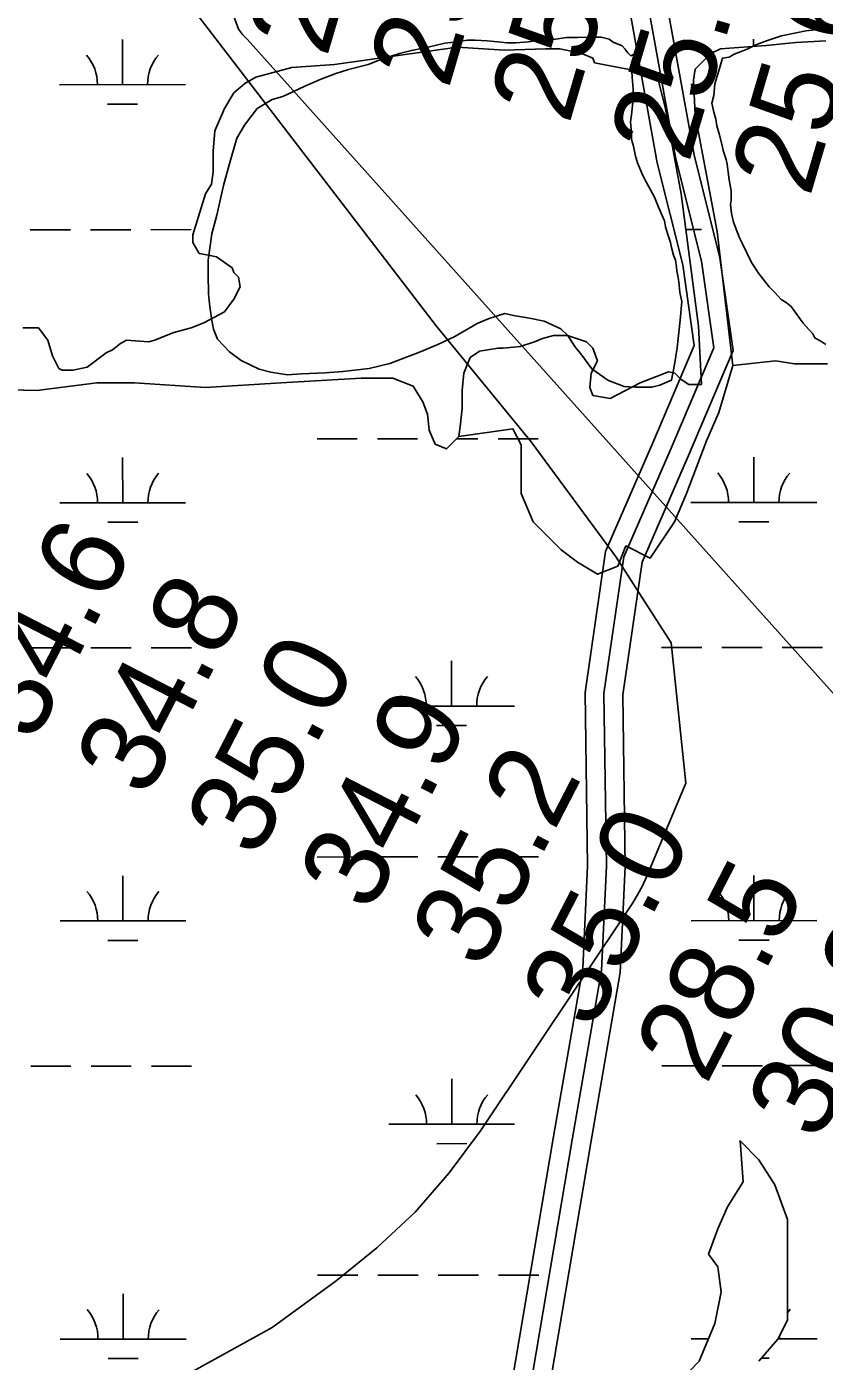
# Model space of a CAD drawing. Extents: x 3279314 to 3317160, y 734079 to 759431.
# Drawn here: x 3307190 to 3307824, y 742318 to 743379 of the extents above; entities that cross this region are included whole.
import ezdxf

# ---------------------------------------------------------------- set-up
doc = ezdxf.new("R2010")
doc.units = 0
for name, color, linetype in [('V-RIVR-RANG', 7, 'Continuous'), ('V-ROAD-CNTR', 7, 'Continuous'), ('V-SITE-VEGE', 7, 'Continuous'), ('V-TOPO-MAJR', 7, 'Continuous'), ('V-TOPO-MINR', 7, 'Continuous'), ('V-TOPO-SHOR', 7, 'Continuous'), ('V-WETL-SWMP', 7, 'Continuous')]:
    doc.layers.add(name, color=color, linetype=linetype)

msp = doc.modelspace()

# ---------------------------------------------------------------- linework, layer by layer
at = {"layer": 'V-ROAD-CNTR'}
for points in [[(3307667.7, 743485.5), (3307705.8, 743274.3), (3307726.2, 743192.8), (3307736, 743123.9), (3307701.5, 743042.4), (3307664.5, 742957.7), (3307648.7, 742848.9), (3307650.7, 742711.5), (3307646.8, 742628.7), (3307623.4, 742494), (3307571.7, 742188.4), (3307520.3, 742059), (3307438.9, 741912.5), (3307363.8, 741814), (3307229.9, 741673.4)], [(3307667.7, 743485.5), (3307705.8, 743274.3), (3307726.2, 743192.8), (3307736, 743123.9), (3307701.5, 743042.4), (3307664.5, 742957.7), (3307648.7, 742848.9), (3307650.7, 742711.5), (3307646.8, 742628.7), (3307623.4, 742494), (3307571.7, 742188.4), (3307520.3, 742059), (3307438.9, 741912.5), (3307363.8, 741814), (3307229.9, 741673.4)], [(3307682.4, 743488.5), (3307720.5, 743277.5), (3307741, 743195.7), (3307751.4, 743121.9), (3307715.2, 743036.5), (3307679, 742953.5), (3307663.7, 742847.9), (3307665.7, 742711.2), (3307661.7, 742627.1), (3307638.2, 742491.5), (3307586.2, 742184.4), (3307533.9, 742052.6), (3307451.5, 741904.2), (3307375.2, 741804.3), (3307241.6, 741664)], [(3307653, 743482.4), (3307691.1, 743271.2), (3307711.5, 743189.9), (3307720.5, 743125.9), (3307687.7, 743048.3), (3307649.9, 742961.9), (3307633.7, 742849.9), (3307635.7, 742711.7), (3307631.9, 742630.4), (3307608.6, 742496.6), (3307557.2, 742192.5), (3307506.7, 742065.4), (3307426.4, 741920.7), (3307352.4, 741823.8), (3307218.2, 741682.9)]]:
    msp.add_lwpolyline(points, dxfattribs=at)
at = {"layer": 'V-SITE-VEGE'}
for points in [[(3307826.5, 743111.2), (3307800.2, 743111.2), (3307785.2, 743113.7), (3307751.3, 743109.9), (3307740, 743072.4), (3307730.4, 743049.9), (3307714.4, 743008.1), (3307704.7, 742985.6), (3307685.5, 742956.7), (3307666.2, 742966.4), (3307659.8, 742950.3), (3307643.7, 742943.9), (3307627.7, 742953.5), (3307614.8, 742963.2), (3307592.4, 742985.6), (3307582.8, 743008.1), (3307582.8, 743046.7), (3307576.3, 743059.5), (3307533.4, 743053.5), (3307523.4, 743043.5), (3307514.6, 743047.3), (3307509.6, 743058.5), (3307508.3, 743071.1), (3307504.6, 743081.1), (3307497.1, 743093.6), (3307480.8, 743099.9), (3307455.7, 743099.9), (3307391.9, 743096.2), (3307331.7, 743092.4), (3307275.4, 743096.2), (3307245.3, 743096.2), (3307197.7, 743089.9), (3307153.9, 743091.1)], [(3307724.4, 742317.7), (3307736.9, 742347.8), (3307742, 742372.9), (3307739.4, 742392.9), (3307731.9, 742402.9), (3307739.4, 742423), (3307747, 742440.5), (3307759.5, 742460.6), (3307757, 742493.2), (3307772, 742478.1), (3307784.5, 742458.1), (3307794.6, 742430.5), (3307794.6, 742350.3), (3307787, 742335.2), (3307772, 742317.7)]]:
    msp.add_lwpolyline(points, dxfattribs=at)
at = {"layer": 'V-TOPO-MAJR'}
msp.add_lwpolyline([(3307308.5, 743513.1), (3307358, 743377.6), (3307361.3, 743373.3), (3307365, 743369.5), (3307994.5, 742666.4), (3308021.6, 742520.9), (3308022, 742324), (3307987.5, 742276.6), (3307951.4, 742230.3), (3307914.1, 742184.9), (3307623.2, 741843), (3307621.5, 741840.9), (3307619.7, 741838.9), (3307618, 741836.9), (3307616.2, 741834.9), (3306999.5, 741129.8)], dxfattribs=at)
at = {"layer": 'V-TOPO-MINR'}
msp.add_lwpolyline([(3307288.3, 743437.3), (3307515.2, 743141.4), (3307590.8, 743049.3), (3307658.4, 742957.4), (3307702.2, 742889.4), (3307713.9, 742777.6), (3307682.7, 742703.6), (3307679.3, 742696), (3307675.4, 742688.8), (3307671.1, 742681.7), (3307550.6, 742501.1), (3307525.6, 742467.7), (3307498.5, 742436.3), (3307468.2, 742407.9), (3307435.7, 742381.6), (3307384.9, 742344.6), (3307141.7, 742210.4), (3305248.8, 741822.8)], dxfattribs=at)
at = {"layer": 'V-TOPO-SHOR'}
for points in [[(3307825.2, 743126.5), (3307822, 743128.8), (3307816.5, 743131.9), (3307814.9, 743135.1), (3307811.8, 743138.2), (3307809.4, 743141.3), (3307807.1, 743143.6), (3307801.5, 743151.4), (3307797.6, 743156.9), (3307793.6, 743160), (3307789.7, 743162.3), (3307785, 743167.7), (3307780.2, 743172.4), (3307771.6, 743183.3), (3307766, 743191.9), (3307758.9, 743206.7), (3307756.5, 743211.4), (3307751.7, 743223.9), (3307750.1, 743230.9), (3307749.3, 743237.9), (3307750, 743241.1), (3307750, 743248.9), (3307748.3, 743257.5), (3307747.5, 743263.7), (3307746.7, 743270), (3307745.9, 743273.9), (3307743.5, 743280.9), (3307742.7, 743284.9), (3307740.3, 743294.2), (3307738.6, 743300.5), (3307737.8, 743306), (3307736.2, 743311.4), (3307734.6, 743318.5), (3307736.1, 743324.7), (3307736.8, 743334.1), (3307739.9, 743343.5), (3307743, 743354.5), (3307748.4, 743355.3), (3307752.3, 743357.7), (3307762.5, 743361.7), (3307769.5, 743364.9), (3307778.1, 743368.1), (3307782.8, 743369.7), (3307789.8, 743372.1), (3307801.5, 743374.5), (3307809.4, 743376.1), (3307824.2, 743377.8)], [(3307671, 743348.5), (3307671, 743343.8), (3307671.1, 743339.2), (3307671.9, 743329.8), (3307672, 743321.9), (3307670.5, 743309.4), (3307669.7, 743303.9), (3307670.6, 743294.5), (3307670.6, 743289.8), (3307672.2, 743284.4), (3307673.8, 743276.5), (3307675.4, 743271.1), (3307679.4, 743261.7), (3307682.6, 743255.5), (3307688.9, 743243.8), (3307692.1, 743236), (3307696.9, 743225), (3307697.7, 743220.3), (3307699.3, 743214.9), (3307701.7, 743207.9), (3307702.5, 743203.9), (3307704.1, 743197.7), (3307705.7, 743193.8), (3307706.5, 743188.3), (3307706.6, 743185.2), (3307707.4, 743181.3), (3307708.2, 743176.6), (3307709, 743168), (3307710.6, 743160.9), (3307709.2, 743146.1), (3307707, 743124.1), (3307704.7, 743110.8), (3307702.5, 743098.3), (3307693.1, 743094.3), (3307686.9, 743092.7), (3307673.5, 743092.6), (3307664.9, 743093.3), (3307652.4, 743097.9), (3307649.2, 743100.2), (3307639, 743107.2), (3307631.1, 743118.1), (3307625.6, 743125.1), (3307620, 743133.7), (3307614.5, 743139.1), (3307601.2, 743145.3), (3307589.4, 743147.6), (3307576.9, 743149.8), (3307569.8, 743151.4), (3307557.3, 743147.4), (3307547.9, 743143.4), (3307530, 743133.1), (3307516.7, 743126.7), (3307501.9, 743120.4), (3307478.5, 743111.6), (3307462.1, 743107.6), (3307441, 743105.1), (3307426.9, 743104.2), (3307408.1, 743103.3), (3307397.1, 743102.4), (3307383.8, 743104.7), (3307374.4, 743107), (3307360.3, 743113.9), (3307350.8, 743120.9), (3307341.4, 743131), (3307338.2, 743138.8), (3307336.6, 743147.4), (3307334.9, 743159.1), (3307334.1, 743167), (3307334, 743182.6), (3307333.9, 743193.6), (3307336.9, 743214.7), (3307340.7, 743229.6), (3307346, 743253.1), (3307350.6, 743269.6), (3307356.7, 743290.8), (3307362.9, 743301), (3307373, 743314.4), (3307384.7, 743321.5), (3307393.3, 743323.9), (3307410.4, 743331.9), (3307422.9, 743337.4), (3307435.4, 743342.2), (3307445.6, 743345.4), (3307461.2, 743349.4), (3307471.3, 743353.4), (3307486.2, 743358.2), (3307495.6, 743360.6), (3307508.9, 743363.1), (3307522.1, 743366.3), (3307529.2, 743367.1), (3307540.1, 743368.8), (3307546.4, 743368.8), (3307555.8, 743368.1), (3307564.4, 743367.4), (3307571.5, 743366.6), (3307578.5, 743366.7), (3307588.7, 743367.5), (3307595.7, 743368.4), (3307608.2, 743369.2), (3307619.2, 743370.9), (3307627.8, 743370.9)], [(3307627.8, 743370.9), (3307637.2, 743371), (3307642.7, 743371.1), (3307646.6, 743371.1), (3307649.7, 743370.3), (3307652.8, 743369.6), (3307656, 743367.2), (3307663.1, 743364.1), (3307665.4, 743361.8), (3307667.8, 743358.7), (3307670.2, 743356.4), (3307673.3, 743358), (3307671, 743348.5)]]:
    msp.add_lwpolyline(points, dxfattribs=at)
at = {"layer": 'V-WETL-SWMP'}
for p, q in [((3307265.8, 743333.4), (3307265.8, 743369.4)), ((3307767.7, 743363.7), (3307767.7, 743369.6)), ((3307777.6, 743364.4), (3307801.4, 743366.9)), ((3307777.6, 743364.4), (3307801.4, 743366.9)), ((3307801.4, 743366.9), (3307825.2, 743368.2)), ((3307801.4, 743366.9), (3307825.2, 743368.2)), ((3307434.4, 743349.4), (3307532.1, 743363.2)), ((3307434.4, 743349.4), (3307532.1, 743363.2)), ((3307532.1, 743363.2), (3307569.7, 743360.7)), ((3307532.1, 743363.2), (3307569.7, 743360.7)), ((3307569.7, 743360.7), (3307602.3, 743361.9)), ((3307569.7, 743360.7), (3307602.3, 743361.9)), ((3307602.3, 743361.9), (3307613.6, 743361.9)), ((3307602.3, 743361.9), (3307613.6, 743361.9)), ((3307613.6, 743361.9), (3307631.1, 743358.1)), ((3307613.6, 743361.9), (3307631.1, 743358.1)), ((3307631.1, 743358.1), (3307639.9, 743354.4)), ((3307631.1, 743358.1), (3307639.9, 743354.4)), ((3307721.3, 743345.6), (3307733.8, 743358.2)), ((3307721.3, 743345.6), (3307733.8, 743358.2)), ((3307733.8, 743358.2), (3307741.3, 743361.9)), ((3307733.8, 743358.2), (3307741.3, 743361.9)), ((3307741.3, 743361.9), (3307777.6, 743364.4)), ((3307741.3, 743361.9), (3307777.6, 743364.4)), ((3307371.8, 743339.3), (3307400.6, 743346.9)), ((3307371.8, 743339.3), (3307400.6, 743346.9)), ((3307400.6, 743346.9), (3307434.4, 743349.4)), ((3307400.6, 743346.9), (3307434.4, 743349.4)), ((3307639.9, 743354.4), (3307641.1, 743350.6)), ((3307639.9, 743354.4), (3307641.1, 743350.6)), ((3307641.1, 743350.6), (3307667.4, 743345.6)), ((3307641.1, 743350.6), (3307667.4, 743345.6)), ((3307667.4, 743345.6), (3307683.7, 743344.4)), ((3307667.4, 743345.6), (3307683.7, 743344.4)), ((3307720, 743336.8), (3307721.3, 743345.6)), ((3307720, 743336.8), (3307721.3, 743345.6)), ((3307354.3, 743326.8), (3307363, 743334.3)), ((3307354.3, 743326.8), (3307363, 743334.3)), ((3307363, 743334.3), (3307371.8, 743339.3)), ((3307363, 743334.3), (3307371.8, 743339.3)), ((3307683.7, 743344.4), (3307691.2, 743339.3)), ((3307683.7, 743344.4), (3307691.2, 743339.3)), ((3307691.2, 743339.3), (3307697.5, 743315.5)), ((3307691.2, 743339.3), (3307697.5, 743315.5)), ((3307721.3, 743309.3), (3307720, 743336.8)), ((3307721.3, 743309.3), (3307720, 743336.8)), ((3307215.8, 743333.3), (3307315.8, 743333.4)), ((3307346.8, 743314.3), (3307354.3, 743326.8)), ((3307346.8, 743314.3), (3307354.3, 743326.8)), ((3307717.7, 743333.6), (3307720.2, 743333.6)), ((3307253.8, 743317.9), (3307277.8, 743317.9)), ((3307339.2, 743296.7), (3307346.8, 743314.3)), ((3307339.2, 743296.7), (3307346.8, 743314.3)), ((3307697.5, 743315.5), (3307710, 743246.6)), ((3307697.5, 743315.5), (3307710, 743246.6)), ((3307738.8, 743216.5), (3307721.3, 743309.3)), ((3307738.8, 743216.5), (3307721.3, 743309.3)), ((3307338, 743280.4), (3307339.2, 743296.7)), ((3307338, 743280.4), (3307339.2, 743296.7)), ((3307338, 743264.1), (3307338, 743280.4)), ((3307338, 743264.1), (3307338, 743280.4)), ((3307336.7, 743254.1), (3307338, 743264.1)), ((3307336.7, 743254.1), (3307338, 743264.1)), ((3307331.7, 743246.6), (3307336.7, 743254.1)), ((3307331.7, 743246.6), (3307336.7, 743254.1)), ((3307321.7, 743214), (3307331.7, 743246.6)), ((3307321.7, 743214), (3307331.7, 743246.6)), ((3307710, 743246.6), (3307723.8, 743141.3)), ((3307710, 743246.6), (3307723.8, 743141.3)), ((3307192.4, 743217.9), (3307224.4, 743217.9)), ((3307240.4, 743217.9), (3307272.4, 743217.9)), ((3307288.4, 743217.9), (3307320.4, 743218)), ((3307713.7, 743218.2), (3307726.4, 743218.2)), ((3307321.7, 743207.7), (3307321.7, 743214)), ((3307321.7, 743207.7), (3307321.7, 743214)), ((3307326.7, 743198.9), (3307321.7, 743207.7)), ((3307326.7, 743198.9), (3307321.7, 743207.7)), ((3307751.3, 743109.9), (3307738.8, 743216.5)), ((3307751.3, 743109.9), (3307738.8, 743216.5)), ((3307334.2, 743197.7), (3307326.7, 743198.9)), ((3307334.2, 743197.7), (3307326.7, 743198.9)), ((3307340.5, 743196.4), (3307334.2, 743197.7)), ((3307340.5, 743196.4), (3307334.2, 743197.7)), ((3307353, 743187.7), (3307340.5, 743196.4)), ((3307353, 743187.7), (3307340.5, 743196.4)), ((3307354.3, 743183.9), (3307353, 743187.7)), ((3307354.3, 743183.9), (3307353, 743187.7)), ((3307358, 743180.1), (3307354.3, 743183.9)), ((3307358, 743180.1), (3307354.3, 743183.9)), ((3307359.3, 743172.6), (3307358, 743180.1)), ((3307359.3, 743172.6), (3307358, 743180.1)), ((3307354.3, 743162.6), (3307359.3, 743172.6)), ((3307354.3, 743162.6), (3307359.3, 743172.6)), ((3307346.8, 743152.6), (3307354.3, 743162.6)), ((3307346.8, 743152.6), (3307354.3, 743162.6)), ((3307320.5, 743140), (3307330.5, 743143.8)), ((3307320.5, 743140), (3307330.5, 743143.8)), ((3307330.5, 743143.8), (3307346.8, 743152.6)), ((3307330.5, 743143.8), (3307346.8, 743152.6)), ((3307186.4, 743140), (3307199, 743140)), ((3307186.4, 743140), (3307199, 743140)), ((3307199, 743140), (3307206.5, 743130)), ((3307199, 743140), (3307206.5, 743130)), ((3307291.6, 743130), (3307300.4, 743133.8)), ((3307291.6, 743130), (3307300.4, 743133.8)), ((3307300.4, 743133.8), (3307306.7, 743136.3)), ((3307300.4, 743133.8), (3307306.7, 743136.3)), ((3307306.7, 743136.3), (3307320.5, 743140)), ((3307306.7, 743136.3), (3307320.5, 743140)), ((3307608.5, 743133.8), (3307599.8, 743131.3)), ((3307608.5, 743133.8), (3307599.8, 743131.3)), ((3307619.8, 743133.8), (3307608.5, 743133.8)), ((3307619.8, 743133.8), (3307608.5, 743133.8)), ((3307634.9, 743128.7), (3307619.8, 743133.8)), ((3307634.9, 743128.7), (3307619.8, 743133.8)), ((3307723.8, 743141.3), (3307726.3, 743094.9)), ((3307723.8, 743141.3), (3307726.3, 743094.9)), ((3307206.5, 743130), (3307210.2, 743117.5)), ((3307206.5, 743130), (3307210.2, 743117.5)), ((3307252.8, 743120), (3307257.8, 743122.5)), ((3307252.8, 743120), (3307257.8, 743122.5)), ((3307257.8, 743122.5), (3307264.1, 743127.5)), ((3307257.8, 743122.5), (3307264.1, 743127.5)), ((3307264.1, 743127.5), (3307269.1, 743130)), ((3307264.1, 743127.5), (3307269.1, 743130)), ((3307269.1, 743130), (3307286.6, 743128.7)), ((3307269.1, 743130), (3307286.6, 743128.7)), ((3307286.6, 743128.7), (3307291.6, 743130)), ((3307286.6, 743128.7), (3307291.6, 743130)), ((3307564.7, 743123.7), (3307549.7, 743121.2)), ((3307564.7, 743123.7), (3307549.7, 743121.2)), ((3307568.5, 743123.7), (3307564.7, 743123.7)), ((3307568.5, 743123.7), (3307564.7, 743123.7)), ((3307582.2, 743125), (3307568.5, 743123.7)), ((3307582.2, 743125), (3307568.5, 743123.7)), ((3307593.5, 743128.7), (3307582.2, 743125)), ((3307593.5, 743128.7), (3307582.2, 743125)), ((3307599.8, 743131.3), (3307593.5, 743128.7)), ((3307599.8, 743131.3), (3307593.5, 743128.7)), ((3307639.9, 743123.7), (3307634.9, 743128.7)), ((3307639.9, 743123.7), (3307634.9, 743128.7)), ((3307643.6, 743113.7), (3307639.9, 743123.7)), ((3307643.6, 743113.7), (3307639.9, 743123.7)), ((3307210.2, 743117.5), (3307215.2, 743107.4)), ((3307210.2, 743117.5), (3307215.2, 743107.4)), ((3307237.8, 743108.7), (3307252.8, 743120)), ((3307237.8, 743108.7), (3307252.8, 743120)), ((3307542.2, 743116.2), (3307537.2, 743103.7)), ((3307542.2, 743116.2), (3307537.2, 743103.7)), ((3307549.7, 743121.2), (3307542.2, 743116.2)), ((3307549.7, 743121.2), (3307542.2, 743116.2)), ((3307638.6, 743103.7), (3307643.6, 743113.7)), ((3307638.6, 743103.7), (3307643.6, 743113.7)), ((3307785.2, 743113.7), (3307751.3, 743109.9)), ((3307785.2, 743113.7), (3307751.3, 743109.9)), ((3307800.2, 743111.2), (3307785.2, 743113.7)), ((3307800.2, 743111.2), (3307785.2, 743113.7)), ((3307215.2, 743107.4), (3307217.7, 743106.2)), ((3307215.2, 743107.4), (3307217.7, 743106.2)), ((3307217.7, 743106.2), (3307226.5, 743106.2)), ((3307217.7, 743106.2), (3307226.5, 743106.2)), ((3307226.5, 743106.2), (3307237.8, 743108.7)), ((3307226.5, 743106.2), (3307237.8, 743108.7)), ((3307537.2, 743103.7), (3307535.9, 743089.9)), ((3307537.2, 743103.7), (3307535.9, 743089.9)), ((3307637.4, 743092.4), (3307638.6, 743103.7)), ((3307637.4, 743092.4), (3307638.6, 743103.7)), ((3307700, 743104.9), (3307677.4, 743096.2)), ((3307700, 743104.9), (3307677.4, 743096.2)), ((3307705, 743103.7), (3307700, 743104.9)), ((3307705, 743103.7), (3307700, 743104.9)), ((3307710, 743098.7), (3307705, 743103.7)), ((3307710, 743098.7), (3307705, 743103.7)), ((3307826.5, 743111.2), (3307800.2, 743111.2)), ((3307826.5, 743111.2), (3307800.2, 743111.2)), ((3307197.7, 743089.9), (3307153.9, 743091.1)), ((3307197.7, 743089.9), (3307153.9, 743091.1)), ((3307245.3, 743096.2), (3307197.7, 743089.9)), ((3307245.3, 743096.2), (3307197.7, 743089.9)), ((3307275.4, 743096.2), (3307245.3, 743096.2)), ((3307275.4, 743096.2), (3307245.3, 743096.2)), ((3307331.7, 743092.4), (3307275.4, 743096.2)), ((3307331.7, 743092.4), (3307275.4, 743096.2)), ((3307391.9, 743096.2), (3307331.7, 743092.4)), ((3307391.9, 743096.2), (3307331.7, 743092.4)), ((3307455.7, 743099.9), (3307391.9, 743096.2)), ((3307455.7, 743099.9), (3307391.9, 743096.2)), ((3307480.8, 743099.9), (3307455.7, 743099.9)), ((3307480.8, 743099.9), (3307455.7, 743099.9)), ((3307497.1, 743093.6), (3307480.8, 743099.9)), ((3307497.1, 743093.6), (3307480.8, 743099.9)), ((3307504.6, 743081.1), (3307497.1, 743093.6)), ((3307504.6, 743081.1), (3307497.1, 743093.6)), ((3307639.9, 743086.1), (3307637.4, 743092.4)), ((3307639.9, 743086.1), (3307637.4, 743092.4)), ((3307677.4, 743096.2), (3307653.6, 743083.6)), ((3307677.4, 743096.2), (3307653.6, 743083.6)), ((3307716.3, 743094.9), (3307710, 743098.7)), ((3307716.3, 743094.9), (3307710, 743098.7)), ((3307726.3, 743094.9), (3307716.3, 743094.9)), ((3307726.3, 743094.9), (3307716.3, 743094.9)), ((3307508.3, 743071.1), (3307504.6, 743081.1)), ((3307508.3, 743071.1), (3307504.6, 743081.1)), ((3307535.9, 743089.9), (3307535.9, 743076.1)), ((3307535.9, 743089.9), (3307535.9, 743076.1)), ((3307653.6, 743083.6), (3307639.9, 743086.1)), ((3307653.6, 743083.6), (3307639.9, 743086.1)), ((3307509.6, 743058.5), (3307508.3, 743071.1)), ((3307509.6, 743058.5), (3307508.3, 743071.1)), ((3307535.9, 743076.1), (3307534.6, 743063.6)), ((3307535.9, 743076.1), (3307534.6, 743063.6)), ((3307514.6, 743047.3), (3307509.6, 743058.5)), ((3307514.6, 743047.3), (3307509.6, 743058.5)), ((3307534.6, 743063.6), (3307533.4, 743053.5)), ((3307534.6, 743063.6), (3307533.4, 743053.5)), ((3307420.5, 743051.5), (3307452.5, 743051.5)), ((3307468.5, 743051.5), (3307500.5, 743051.6)), ((3307533.4, 743053.5), (3307523.4, 743043.5)), ((3307533.4, 743053.5), (3307523.4, 743043.5)), ((3307531.4, 743051.6), (3307548.5, 743051.6)), ((3307564.5, 743051.6), (3307596.5, 743051.6)), ((3307523.4, 743043.5), (3307514.6, 743047.3)), ((3307523.4, 743043.5), (3307514.6, 743047.3)), ((3307266, 743000.7), (3307265.9, 743036.7)), ((3307767.9, 743000.9), (3307767.9, 743036.9)), ((3307216, 743000.7), (3307316, 743000.7)), ((3307717.9, 743000.9), (3307817.9, 743001)), ((3307254, 742985.3), (3307278, 742985.3)), ((3307755.9, 742985.5), (3307779.9, 742985.5)), ((3307192.6, 742885.2), (3307224.6, 742885.2)), ((3307240.6, 742885.2), (3307272.6, 742885.3)), ((3307288.6, 742885.3), (3307320.6, 742885.3)), ((3307694.5, 742885.5), (3307726.5, 742885.5)), ((3307742.5, 742885.5), (3307774.5, 742885.5)), ((3307790.5, 742885.5), (3307822.5, 742885.5)), ((3307527.5, 742839), (3307527.5, 742875)), ((3307477.5, 742838.9), (3307577.5, 742839)), ((3307515.5, 742823.5), (3307539.5, 742823.5)), ((3307420.7, 742718.8), (3307452.7, 742718.9)), ((3307468.7, 742718.9), (3307500.7, 742718.9)), ((3307516.7, 742718.9), (3307548.7, 742718.9)), ((3307564.7, 742718.9), (3307596.7, 742718.9)), ((3307266.1, 742668), (3307266.1, 742704)), ((3307768, 742668.3), (3307768, 742704.3)), ((3307216.1, 742668), (3307316.1, 742668)), ((3307718, 742668.2), (3307818, 742668.3)), ((3307254.1, 742652.6), (3307278.1, 742652.6)), ((3307756, 742652.8), (3307780, 742652.8)), ((3307192.8, 742552.5), (3307224.8, 742552.6)), ((3307240.8, 742552.6), (3307272.8, 742552.6)), ((3307288.8, 742552.6), (3307320.8, 742552.6)), ((3307694.7, 742552.8), (3307726.7, 742552.8)), ((3307742.7, 742552.8), (3307774.7, 742552.8)), ((3307790.7, 742552.9), (3307822.7, 742552.9)), ((3307527.7, 742506.3), (3307527.6, 742542.3)), ((3307477.7, 742506.3), (3307577.7, 742506.3)), ((3307515.7, 742490.8), (3307539.7, 742490.9)), ((3307759.5, 742460.6), (3307757, 742493.2)), ((3307757, 742493.2), (3307772, 742478.1)), ((3307759.5, 742460.6), (3307757, 742493.2)), ((3307757, 742493.2), (3307772, 742478.1)), ((3307772, 742478.1), (3307784.5, 742458.1)), ((3307772, 742478.1), (3307784.5, 742458.1)), ((3307747, 742440.5), (3307759.5, 742460.6)), ((3307747, 742440.5), (3307759.5, 742460.6)), ((3307784.5, 742458.1), (3307794.6, 742430.5)), ((3307784.5, 742458.1), (3307794.6, 742430.5)), ((3307739.4, 742423), (3307747, 742440.5)), ((3307739.4, 742423), (3307747, 742440.5)), ((3307731.9, 742402.9), (3307739.4, 742423)), ((3307731.9, 742402.9), (3307739.4, 742423)), ((3307794.6, 742430.5), (3307794.6, 742350.3)), ((3307794.6, 742430.5), (3307794.6, 742350.3)), ((3307739.4, 742392.9), (3307731.9, 742402.9)), ((3307739.4, 742392.9), (3307731.9, 742402.9)), ((3307742, 742372.8), (3307739.4, 742392.9)), ((3307742, 742372.8), (3307739.4, 742392.9)), ((3307420.9, 742386.2), (3307452.9, 742386.2)), ((3307468.9, 742386.2), (3307500.9, 742386.2)), ((3307516.9, 742386.2), (3307548.9, 742386.2)), ((3307564.9, 742386.2), (3307596.9, 742386.3)), ((3307266.3, 742335.3), (3307266.3, 742371.3)), ((3307736.9, 742347.8), (3307742, 742372.8)), ((3307736.9, 742347.8), (3307742, 742372.8)), ((3307724.4, 742317.7), (3307736.9, 742347.8)), ((3307724.4, 742317.7), (3307736.9, 742347.8)), ((3307794.6, 742350.3), (3307787, 742335.2)), ((3307794.6, 742350.3), (3307787, 742335.2)), ((3307216.3, 742335.3), (3307316.3, 742335.4)), ((3307718.2, 742335.6), (3307731.9, 742335.6)), ((3307787, 742335.2), (3307772, 742317.7)), ((3307787, 742335.2), (3307772, 742317.7)), ((3307787.2, 742335.6), (3307818.2, 742335.6)), ((3307254.3, 742319.9), (3307278.3, 742319.9)), ((3307716.9, 742310.2), (3307724.4, 742317.7)), ((3307716.9, 742310.2), (3307724.4, 742317.7)), ((3307774.1, 742320.2), (3307780.2, 742320.2))]:
    msp.add_line(p, q, dxfattribs=at)
for centre, start, end in [((3307210.6, 743333.8), 359.2573, 40.801), ((3307321, 743333.9), 139.2573, 180.801), ((3307210.7, 743001.1), 359.2573, 40.801), ((3307321.2, 743001.2), 139.2573, 180.801), ((3307712.6, 743001.4), 359.2573, 40.801), ((3307823.1, 743001.4), 139.2573, 180.801), ((3307472.2, 742839.4), 359.2573, 40.801), ((3307582.7, 742839.5), 139.2573, 180.801), ((3307210.9, 742668.5), 359.2573, 40.801), ((3307321.4, 742668.5), 139.2573, 180.801), ((3307712.8, 742668.7), 359.2573, 40.801), ((3307823.3, 742668.8), 139.2573, 180.801), ((3307472.4, 742506.7), 359.2573, 40.801), ((3307582.9, 742506.8), 139.2573, 180.801), ((3307211.1, 742335.8), 359.2573, 40.801), ((3307321.5, 742335.8), 139.2573, 180.801), ((3307823.5, 742336.1), 139.2573, 145.059), ((3307823.5, 742336.1), 177.5042, 180.801)]:
    msp.add_arc(centre, 35.2, start, end, dxfattribs=at)

# ---------------------------------------------------------------- texts
at = {"layer": 'V-RIVR-RANG'}
for s, rotation, p in [('26.0', 73.5883, (3307428.1, 743354.1)), ('25.7', 73.5883, (3307524.9, 743328.8)), ('25.2', 73.5883, (3307620.9, 743300.8)), ('25.0', 73.5883, (3307716.1, 743270)), ('25.6', 73.5883, (3307812.4, 743243)), ('34.6', 62.7483, (3307195, 742808.4)), ('34.8', 62.7483, (3307284.9, 742764.5)), ('35.0', 62.7483, (3307372.6, 742716.4)), ('34.9', 62.7483, (3307462.8, 742673.2)), ('35.2', 62.7483, (3307551.9, 742627.8)), ('35.0', 62.7483, (3307639.6, 742579.7)), ('28.5', 62.7483, (3307730, 742536.7)), ('30.2', 62.7483, (3307819, 742491.1))]:
    msp.add_text(s, height=67, rotation=rotation, dxfattribs=at).set_placement(p)

doc.saveas('drawing.dxf')
